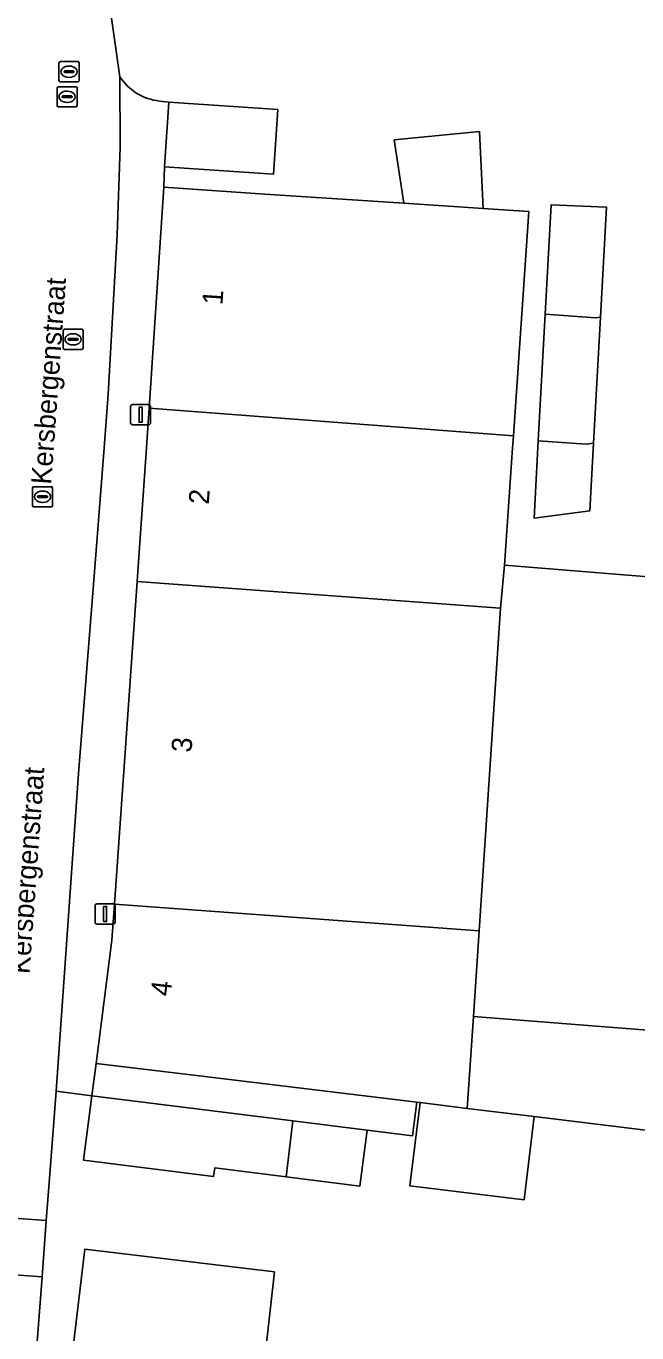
# Model space of a CAD drawing. Extents: x 159053 to 160042, y 380449 to 381423.
# Drawn here: x 159418.7 to 159449, y 381206.1 to 381270.9 of the extents above; entities that cross this region are included whole.
import ezdxf

# ---------------------------------------------------------------- set-up
doc = ezdxf.new("R2010")
doc.units = 0
for name, color, linetype in [('IMGEO_Brandkraan', 7, 'Continuous'), ('IMGEO_Erf', 7, 'Continuous'), ('IMGEO_Kolk', 7, 'Continuous'), ('IMGEO_Lichtmast', 7, 'Continuous'), ('IMGEO_Muur', 7, 'Continuous'), ('IMGEO_Openbare_ruimte_label', 7, 'Continuous'), ('IMGEO_Pand', 7, 'Continuous'), ('IMGEO_Pand_nummerreeks', 7, 'Continuous'), ('IMGEO_Rijbaan_lokaal_open', 7, 'Continuous'), ('IMGEO_Rioolput', 7, 'Continuous'), ('IMGEO_Voetpad_gesloten', 7, 'Continuous'), ('IMGEO_Voetpad_open', 7, 'Continuous')]:
    doc.layers.add(name, color=color, linetype=linetype)

msp = doc.modelspace()

# ---------------------------------------------------------------- linework, layer by layer
at = {"layer": 'IMGEO_Brandkraan'}
for p, q in [((159420.636, 381255.87), (159421.488, 381255.87)), ((159420.561, 381254.944), (159420.561, 381255.796)), ((159420.82, 381255.364), (159420.82, 381255.376)), ((159421.258, 381255.327), (159420.86, 381255.327)), ((159420.863, 381255.413), (159421.261, 381255.413)), ((159421.049, 381255.65), (159421.074, 381255.65)), ((159421.304, 381255.376), (159421.304, 381255.364)), ((159421.562, 381255.796), (159421.562, 381254.944)), ((159421.488, 381254.87), (159420.636, 381254.87)), ((159421.072, 381255.09), (159421.047, 381255.09))]:
    msp.add_line(p, q, dxfattribs=at)
for points in [[(159420.636, 381255.87), (159421.488, 381255.87)], [(159420.561, 381254.944), (159420.561, 381255.796)], [(159421.562, 381255.796), (159421.562, 381254.944)], [(159421.488, 381254.87), (159420.636, 381254.87)]]:
    msp.add_lwpolyline(points, dxfattribs=at)
for centre, radius, start, end in [((159420.638, 381255.794), 0.0765, 91.55205, 178.44795), ((159420.638, 381255.794), 0.0765, 91.55205, 178.44795), ((159421.486, 381255.794), 0.0765, 1.55205, 88.44795), ((159421.486, 381255.794), 0.0765, 1.55205, 88.44795), ((159420.86, 381255.373), 0.0403, 85.87752, 175.75265), ((159420.857, 381255.363), 0.0366, 178.93798, 274.71019), ((159421.261, 381255.37), 0.043, 264.86636, 352.45326), ((159421.265, 381255.375), 0.0386, 1.73085, 96.63898), ((159420.638, 381254.946), 0.0765, 181.55205, 268.44795), ((159420.638, 381254.946), 0.0765, 181.55205, 268.44795), ((159421.486, 381254.946), 0.0765, 271.55205, 358.44795), ((159421.486, 381254.946), 0.0765, 271.55205, 358.44795)]:
    msp.add_arc(centre, radius, start, end, dxfattribs=at)
for centre, major_axis, ratio, start_param, end_param in [((159421.048, 381255.37), (-0.387, 0.002), 0.722429, 4.712389, 7.853982), ((159421.073, 381255.37), (-0.39, 0.002), 0.717154, 1.570796, 4.712389)]:
    msp.add_ellipse(centre, major_axis=major_axis, ratio=ratio, start_param=start_param, end_param=end_param, dxfattribs=at)
at = {"layer": 'IMGEO_Erf'}
for points in [[(159469.349, 381299.846), (159460.346, 381298.323), (159419.4, 381290.827), (159420.183, 381286.629), (159421.036, 381282.058), (159422.695, 381273.165), (159423.374, 381268.38)], [(159425.335, 381267.177), (159425.798, 381267.113), (159431.187, 381266.754), (159430.974, 381263.556), (159425.585, 381263.915), (159425.559, 381262.901), (159430.548, 381262.569), (159437.438, 381262.11), (159436.954, 381265.249), (159441.18, 381265.664), (159441.364, 381261.849), (159443.616, 381261.699), (159442.853, 381250.596), (159442.812, 381250), (159442.411, 381244.175), (159450.548, 381243.517)], [(159450.073, 381216.112), (159443.885, 381216.867), (159443.382, 381212.742), (159437.736, 381213.431), (159438.239, 381217.555), (159438.071, 381217.576), (159437.861, 381215.907), (159435.609, 381216.19), (159435.261, 381213.418), (159431.613, 381213.876), (159428.072, 381214.321), (159428.018, 381213.895), (159421.583, 381214.703), (159421.985, 381217.9), (159420.227, 381218.12), (159419.878, 381213.584), (159419.735, 381211.721), (159419.521, 381208.929), (159418.746, 381198.827)], [(159420.747, 381202.811), (159421.64, 381210.288), (159431.024, 381209.168), (159430.632, 381205.639)]]:
    msp.add_lwpolyline(points, dxfattribs=at)
msp.add_lwpolyline([(159446.636, 381246.87), (159443.879, 381246.519), (159444.089, 381250.344), (159444.433, 381256.618), (159444.729, 381262.034), (159447.463, 381261.925), (159447.163, 381256.473), (159446.82, 381250.223)], close=True, dxfattribs=at)
msp.add_arc((159425.612, 381269.828), 2.665, 212.90157, 264.04332, dxfattribs=at)
at = {"layer": 'IMGEO_Kolk'}
for p, q in [((159420.361, 381268.202), (159420.361, 381269.054)), ((159420.436, 381269.128), (159421.288, 381269.128)), ((159420.849, 381268.908), (159420.874, 381268.908)), ((159421.362, 381269.054), (159421.362, 381268.202)), ((159421.288, 381268.128), (159420.436, 381268.128)), ((159420.62, 381268.622), (159420.62, 381268.634)), ((159421.058, 381268.585), (159420.66, 381268.585)), ((159420.663, 381268.671), (159421.061, 381268.671)), ((159420.872, 381268.348), (159420.847, 381268.348)), ((159421.104, 381268.634), (159421.104, 381268.622)), ((159419.121, 381248.071), (159419.973, 381248.071)), ((159419.046, 381247.145), (159419.046, 381247.997)), ((159419.305, 381247.565), (159419.305, 381247.577)), ((159419.743, 381247.528), (159419.345, 381247.528)), ((159419.348, 381247.614), (159419.746, 381247.614)), ((159419.534, 381247.851), (159419.559, 381247.851)), ((159419.789, 381247.577), (159419.789, 381247.565)), ((159420.047, 381247.997), (159420.047, 381247.145)), ((159419.973, 381247.071), (159419.121, 381247.071)), ((159419.557, 381247.291), (159419.532, 381247.291))]:
    msp.add_line(p, q, dxfattribs=at)
for points in [[(159420.361, 381268.202), (159420.361, 381269.054)], [(159420.436, 381269.128), (159421.288, 381269.128)], [(159421.362, 381269.054), (159421.362, 381268.202)], [(159421.288, 381268.128), (159420.436, 381268.128)], [(159419.121, 381248.071), (159419.973, 381248.071)], [(159419.046, 381247.145), (159419.046, 381247.997)], [(159420.047, 381247.997), (159420.047, 381247.145)], [(159419.973, 381247.071), (159419.121, 381247.071)]]:
    msp.add_lwpolyline(points, dxfattribs=at)
for centre, radius, start, end in [((159420.438, 381269.052), 0.0765, 91.55205, 178.44795), ((159420.438, 381269.052), 0.0765, 91.55205, 178.44795), ((159421.286, 381269.052), 0.0765, 1.55205, 88.44795), ((159421.286, 381269.052), 0.0765, 1.55205, 88.44795), ((159420.438, 381268.204), 0.0765, 181.55205, 268.44795), ((159420.438, 381268.204), 0.0765, 181.55205, 268.44795), ((159420.66, 381268.631), 0.0403, 85.87752, 175.75265), ((159420.657, 381268.621), 0.0366, 178.93798, 274.71019), ((159421.061, 381268.628), 0.043, 264.86636, 352.45326), ((159421.065, 381268.633), 0.0386, 1.73085, 96.63898), ((159421.286, 381268.204), 0.0765, 271.55205, 358.44795), ((159421.286, 381268.204), 0.0765, 271.55205, 358.44795), ((159419.123, 381247.995), 0.0765, 91.55205, 178.44795), ((159419.123, 381247.995), 0.0765, 91.55205, 178.44795), ((159419.971, 381247.995), 0.0765, 1.55205, 88.44795), ((159419.971, 381247.995), 0.0765, 1.55205, 88.44795), ((159419.345, 381247.574), 0.0403, 85.87752, 175.75265), ((159419.342, 381247.564), 0.0366, 178.93798, 274.71019), ((159419.746, 381247.571), 0.043, 264.86636, 352.45326), ((159419.75, 381247.576), 0.0386, 1.73085, 96.63898), ((159419.123, 381247.147), 0.0765, 181.55205, 268.44795), ((159419.123, 381247.147), 0.0765, 181.55205, 268.44795), ((159419.971, 381247.147), 0.0765, 271.55205, 358.44795), ((159419.971, 381247.147), 0.0765, 271.55205, 358.44795)]:
    msp.add_arc(centre, radius, start, end, dxfattribs=at)
for centre, major_axis, ratio, start_param, end_param in [((159420.848, 381268.628), (-0.387, 0.002), 0.722429, 4.712389, 7.853982), ((159420.873, 381268.628), (-0.39, 0.002), 0.717154, 1.570796, 4.712389), ((159419.533, 381247.571), (-0.387, 0.002), 0.722429, 4.712389, 7.853982), ((159419.558, 381247.571), (-0.39, 0.002), 0.717154, 1.570796, 4.712389)]:
    msp.add_ellipse(centre, major_axis=major_axis, ratio=ratio, start_param=start_param, end_param=end_param, dxfattribs=at)
at = {"layer": 'IMGEO_Lichtmast'}
for p, q in [((159423.906, 381251.239), (159423.906, 381252.039)), ((159423.906, 381252.039), (159423.906, 381251.239)), ((159424.006, 381252.139), (159424.796, 381252.139)), ((159424.796, 381252.139), (159424.006, 381252.139)), ((159424.896, 381252.039), (159424.896, 381251.239)), ((159424.896, 381251.239), (159424.896, 381252.039)), ((159424.796, 381251.139), (159424.006, 381251.139)), ((159424.006, 381251.139), (159424.796, 381251.139)), ((159422.247, 381227.401), (159423.037, 381227.401)), ((159423.037, 381227.401), (159422.247, 381227.401)), ((159422.147, 381226.501), (159422.147, 381227.301)), ((159422.147, 381227.301), (159422.147, 381226.501)), ((159423.137, 381227.301), (159423.137, 381226.501)), ((159423.137, 381226.501), (159423.137, 381227.301)), ((159423.037, 381226.401), (159422.247, 381226.401)), ((159422.247, 381226.401), (159423.037, 381226.401))]:
    msp.add_line(p, q, dxfattribs=at)
for points in [[(159424.326, 381252.014), (159424.476, 381252.014), (159424.476, 381251.264), (159424.326, 381251.264), (159424.326, 381252.014)], [(159422.567, 381227.276), (159422.717, 381227.276), (159422.717, 381226.526), (159422.567, 381226.526), (159422.567, 381227.276)]]:
    msp.add_lwpolyline(points, dxfattribs=at)
for centre, start, end in [((159424.006, 381252.039), 90, 180), ((159424.006, 381252.039), 90, 180), ((159424.796, 381252.039), 0, 90), ((159424.796, 381252.039), 360, 90), ((159424.006, 381251.239), 180, 270), ((159424.006, 381251.239), 180, 270), ((159424.796, 381251.239), 270, 0), ((159424.796, 381251.239), 270, 0), ((159422.247, 381227.301), 90, 180), ((159422.247, 381227.301), 90, 180), ((159423.037, 381227.301), 0, 90), ((159423.037, 381227.301), 360, 90), ((159422.247, 381226.501), 180, 270), ((159422.247, 381226.501), 180, 270), ((159423.037, 381226.501), 270, 0), ((159423.037, 381226.501), 270, 0)]:
    msp.add_arc(centre, 0.1, start, end, dxfattribs=at)
at = {"layer": 'IMGEO_Muur'}
for points in [[(159421.036, 381282.058), (159422.695, 381273.165), (159423.374, 381268.38)], [(159425.798, 381267.113), (159425.335, 381267.177)], [(159419.735, 381211.721), (159419.878, 381213.584)], [(159419.521, 381208.929), (159419.735, 381211.721)], [(159418.746, 381198.827), (159419.521, 381208.929)]]:
    msp.add_lwpolyline(points, dxfattribs=at)
msp.add_arc((159425.612, 381269.828), 2.665, 212.90157, 264.04332, dxfattribs=at)
at = {"layer": 'IMGEO_Pand'}
for points in [[(159425.798, 381267.113), (159425.585, 381263.915), (159430.974, 381263.556), (159431.187, 381266.754)], [(159441.18, 381265.664), (159436.954, 381265.249), (159437.438, 381262.11), (159441.364, 381261.849)], [(159443.616, 381261.699), (159441.364, 381261.849), (159437.438, 381262.11), (159430.548, 381262.569), (159425.559, 381262.901), (159424.822, 381251.968), (159442.853, 381250.596)], [(159444.433, 381256.618), (159446.919, 381256.437), (159447.163, 381256.473), (159447.463, 381261.925), (159444.729, 381262.034)], [(159446.82, 381250.223), (159447.163, 381256.473), (159446.919, 381256.437), (159444.433, 381256.618), (159444.089, 381250.344), (159446.463, 381250.171)], [(159424.226, 381243.381), (159442.222, 381242.059), (159442.411, 381244.175), (159442.812, 381250), (159442.853, 381250.596), (159424.822, 381251.968), (159424.689, 381250), (159424.41, 381246.006)], [(159446.82, 381250.223), (159446.463, 381250.171), (159444.089, 381250.344), (159443.879, 381246.519), (159446.636, 381246.87)], [(159451.14, 381239.591), (159450.548, 381243.517), (159442.411, 381244.175), (159442.222, 381242.059), (159441.156, 381226.061), (159440.873, 381221.815), (159453.896, 381220.798), (159459.254, 381221.532), (159459.224, 381221.75), (159458.563, 381226.605), (159453.205, 381225.876), (159453.182, 381226.043)], [(159424.226, 381243.381), (159423.108, 381227.386), (159441.156, 381226.061), (159442.222, 381242.059)], [(159441.156, 381226.061), (159423.108, 381227.386), (159422.984, 381225.608), (159422.206, 381219.489), (159427.173, 381218.905), (159438.071, 381217.576), (159438.239, 381217.555), (159440.57, 381217.271), (159440.873, 381221.815)], [(159453.896, 381220.798), (159440.873, 381221.815), (159440.57, 381217.271), (159443.885, 381216.867), (159450.073, 381216.112), (159454.61, 381215.559)], [(159431.613, 381213.876), (159431.943, 381216.65), (159421.985, 381217.9), (159421.583, 381214.703), (159428.018, 381213.895), (159428.072, 381214.321)], [(159443.885, 381216.867), (159440.57, 381217.271), (159438.239, 381217.555), (159437.736, 381213.431), (159443.382, 381212.742)], [(159431.613, 381213.876), (159435.261, 381213.418), (159435.609, 381216.19), (159431.943, 381216.65)], [(159430.632, 381205.639), (159431.024, 381209.168), (159421.64, 381210.288), (159420.747, 381202.811), (159424.023, 381202.419), (159423.527, 381198.258), (159429.666, 381197.527)]]:
    msp.add_lwpolyline(points, close=True, dxfattribs=at)
at = {"layer": 'IMGEO_Rijbaan_lokaal_open'}
msp.add_lwpolyline([(159414.752, 381212.087), (159419.735, 381211.721), (159419.878, 381213.584), (159420.227, 381218.12), (159421.333, 381233.86), (159422.114, 381243.845), (159422.596, 381250), (159422.804, 381252.654), (159423.247, 381260.54), (159423.394, 381264.883), (159423.374, 381268.38), (159422.695, 381273.165), (159421.036, 381282.058), (159420.183, 381286.629), (159415.481, 381285.794)], dxfattribs=at)
for points in [[(159419.735, 381211.721), (159414.752, 381212.087), (159414.538, 381209.296), (159419.521, 381208.929)], [(159418.746, 381198.827), (159419.521, 381208.929), (159414.538, 381209.296), (159413.749, 381198.987), (159413.137, 381190.868), (159418.155, 381190.521)]]:
    msp.add_lwpolyline(points, close=True, dxfattribs=at)
at = {"layer": 'IMGEO_Rioolput'}
for p, q in [((159420.264, 381266.961), (159420.264, 381267.813)), ((159420.339, 381267.887), (159421.191, 381267.887)), ((159420.752, 381267.667), (159420.777, 381267.667)), ((159421.265, 381267.813), (159421.265, 381266.961)), ((159421.191, 381266.887), (159420.339, 381266.887)), ((159420.523, 381267.381), (159420.523, 381267.393)), ((159420.961, 381267.344), (159420.563, 381267.344)), ((159420.566, 381267.43), (159420.964, 381267.43)), ((159420.775, 381267.107), (159420.75, 381267.107)), ((159421.007, 381267.393), (159421.007, 381267.381))]:
    msp.add_line(p, q, dxfattribs=at)
for points in [[(159420.264, 381266.961), (159420.264, 381267.813)], [(159420.339, 381267.887), (159421.191, 381267.887)], [(159421.265, 381267.813), (159421.265, 381266.961)], [(159421.191, 381266.887), (159420.339, 381266.887)]]:
    msp.add_lwpolyline(points, dxfattribs=at)
for centre, radius, start, end in [((159420.341, 381267.811), 0.0765, 91.55205, 178.44795), ((159420.341, 381267.811), 0.0765, 91.55205, 178.44795), ((159421.189, 381267.811), 0.0765, 1.55205, 88.44795), ((159421.189, 381267.811), 0.0765, 1.55205, 88.44795), ((159420.341, 381266.963), 0.0765, 181.55205, 268.44795), ((159420.341, 381266.963), 0.0765, 181.55205, 268.44795), ((159420.563, 381267.39), 0.0403, 85.87752, 175.75265), ((159420.56, 381267.38), 0.0366, 178.93798, 274.71019), ((159420.964, 381267.387), 0.043, 264.86636, 352.45326), ((159420.968, 381267.392), 0.0386, 1.73085, 96.63898), ((159421.189, 381266.963), 0.0765, 271.55205, 358.44795), ((159421.189, 381266.963), 0.0765, 271.55205, 358.44795)]:
    msp.add_arc(centre, radius, start, end, dxfattribs=at)
for centre, major_axis, ratio, start_param, end_param in [((159420.751, 381267.387), (-0.387, 0.002), 0.722429, 4.712389, 7.853982), ((159420.776, 381267.387), (-0.39, 0.002), 0.717154, 1.570796, 4.712389)]:
    msp.add_ellipse(centre, major_axis=major_axis, ratio=ratio, start_param=start_param, end_param=end_param, dxfattribs=at)
at = {"layer": 'IMGEO_Voetpad_gesloten'}
for points in [[(159423.374, 381268.38), (159423.394, 381264.883), (159423.247, 381260.54), (159422.804, 381252.654), (159422.596, 381250), (159422.114, 381243.845), (159421.333, 381233.86), (159420.227, 381218.12), (159421.985, 381217.9), (159422.206, 381219.489), (159422.984, 381225.608), (159423.108, 381227.386), (159424.226, 381243.381)], [(159424.226, 381243.381), (159424.41, 381246.006), (159424.689, 381250), (159424.822, 381251.968), (159425.559, 381262.901), (159425.585, 381263.915), (159425.798, 381267.113), (159425.335, 381267.177)]]:
    msp.add_lwpolyline(points, dxfattribs=at)
msp.add_arc((159425.612, 381269.828), 2.665, 212.90157, 264.04332, dxfattribs=at)
at = {"layer": 'IMGEO_Voetpad_open'}
msp.add_lwpolyline([(159427.173, 381218.905), (159422.206, 381219.489), (159421.985, 381217.9), (159431.943, 381216.65), (159435.609, 381216.19), (159437.861, 381215.907), (159438.071, 381217.576)], close=True, dxfattribs=at)

# ---------------------------------------------------------------- texts
at = {"layer": 'IMGEO_Openbare_ruimte_label'}
for p in [(159419.975, 381248.155), (159418.899, 381223.907)]:
    msp.add_text('Kersbergenstraat', height=1, rotation=85.86946, dxfattribs=at).set_placement(p)
at = {"layer": 'IMGEO_Pand_nummerreeks'}
for s, rotation, p in [('1', 86.1442, (159428.452, 381257.052)), ('2', 86.03183, (159427.777, 381247.171)), ('3', 86.00153, (159426.92, 381234.88)), ('4', 83.47995, (159425.884, 381222.792))]:
    msp.add_text(s, height=1, rotation=rotation, dxfattribs=at).set_placement(p)

doc.saveas('drawing.dxf')
